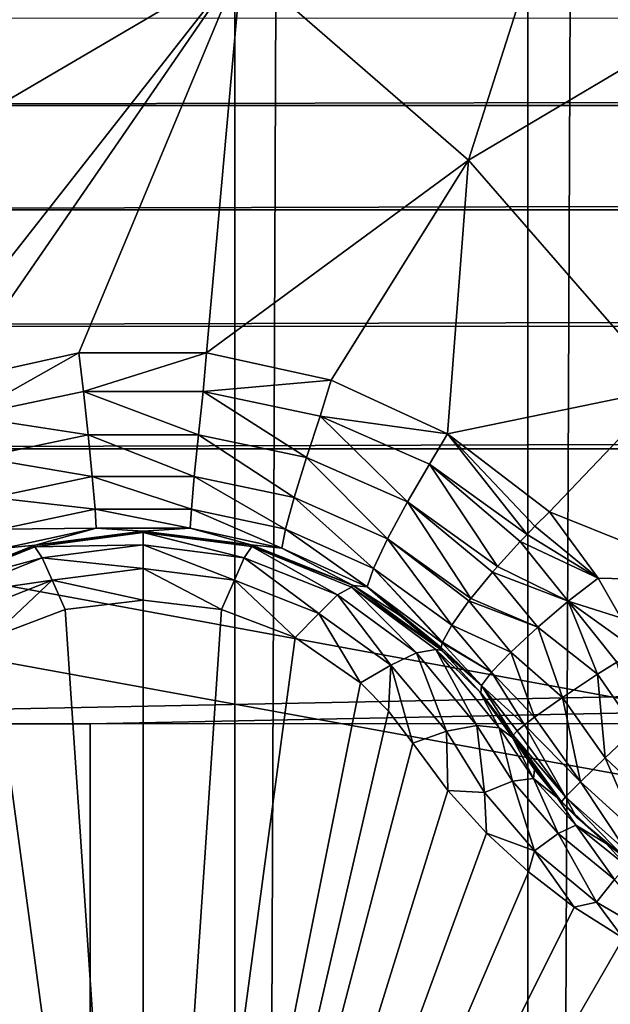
# Model space of a CAD drawing. Header units: metres. Extents: x -206 to 75, y -104 to 104.
# Tile 632 of 656: x -36.22 to -35.15, y -47.62 to -45.83. Entities that reach past the tile are written whole.
import ezdxf

# ---------------------------------------------------------------- set-up
doc = ezdxf.new("R2010")
doc.units = ezdxf.units.M
doc.layers.add('solid_01_1-CONSUMER_THERM_B_125288', color=7, linetype='CONTINUOUS')

msp = doc.modelspace()

# ---------------------------------------------------------------- linework, layer by layer
at = {"layer": 'solid_01_1-CONSUMER_THERM_B_125288'}
for points in [[(-36.342251, 63.938988), (-35.846645, 63.692299), (-36.32394, -63.959686)], [(-35.846645, 63.692299), (-35.828407, -63.712856), (-36.32394, -63.959686)], [(-35.846645, 63.692299), (-35.314156, 63.540874), (-35.828407, -63.712856)], [(-35.314156, 63.540874), (-35.295959, -63.561279), (-35.828407, -63.712856)], [(-35.314156, 63.540874), (-34.762913, 63.489876), (-35.295959, -63.561279)], [(-34.762913, 63.489876), (-34.744732, -63.510124), (-35.295959, -63.561279)], [(-35.81879, -45.726864, 18.055769), (-35.406448, -46.085495, 18.185537), (-35.081638, -45.067837, 17.663486)], [(-35.406448, -46.085495, 18.185537), (-34.53516, -45.569218, 17.835464), (-35.081638, -45.067837, 17.663486)], [(-36.274559, -45.431599, 17.912331), (-36.791435, -46.297527, 18.246748), (-35.81879, -45.726864, 18.055769)], [(-35.56731, -54.055267, 3.45631), (-26.153526, -45.546333, 3.5), (-35.866474, -53.698833, 3.5)], [(-35.518597, -54.981541, 3.5), (-35.866474, -53.698833, 3.5), (-26.153526, -45.546333, 3.5)], [(-35.56731, -54.055267, 3.45631), (-25.853172, -45.904179, 3.455959), (-26.153526, -45.546333, 3.5)], [(-35.518597, -54.981541, 3.5), (-26.153526, -45.546333, 3.5), (-35.050472, -54.926132, 3.5)], [(-35.406448, -46.085495, 18.185537), (-35.045486, -46.500565, 18.299129), (-34.53516, -45.569218, 17.835464)], [(-37.593307, -47.110531, 63.5), (-37.593521, -45.610531, 63.5), (37.606476, -45.599766, 63.5)], [(-36.093307, -47.110317, 63.5), (-37.593307, -47.110531, 63.5), (37.606476, -45.599766, 63.5)], [(-25.743307, -47.108833, 63.5), (-36.093307, -47.110317, 63.5), (37.606476, -45.599766, 63.5)], [(-35.81879, -45.726864, 18.055769), (-36.791435, -46.297527, 18.246748), (-36.447266, -46.528912, 18.354891)], [(-36.341156, -46.486469, 18.346449), (-35.81879, -45.726864, 18.055769), (-36.447266, -46.528912, 18.354891)], [(-36.341156, -46.486469, 18.346449), (-36.114342, -46.436104, 18.336422), (-35.81879, -45.726864, 18.055769)], [(-36.114342, -46.436104, 18.336422), (-35.882412, -46.435806, 18.336369), (-35.81879, -45.726864, 18.055769)], [(-35.882412, -46.435806, 18.336369), (-35.406448, -46.085495, 18.185537), (-35.81879, -45.726864, 18.055769)], [(-37.593491, -45.828281, 75.022964), (-37.593468, -45.986691, 75.181549), (37.60651, -45.817513, 75.022964)], [(-37.593468, -45.986691, 75.181549), (37.606533, -45.975925, 75.181549), (37.60651, -45.817513, 75.022964)], [(-35.56731, -54.055267, 3.45631), (-35.277191, -54.400913, 3.325905), (-25.853172, -45.904179, 3.455959)], [(-35.277191, -54.400913, 3.325905), (-25.5634, -46.249416, 3.325387), (-25.853172, -45.904179, 3.455959)], [(-37.593468, -45.986691, 75.181549), (-37.593441, -46.176445, 75.300873), (37.606533, -45.975925, 75.181549)], [(-37.593441, -46.176445, 75.300873), (37.60656, -46.16568, 75.300873), (37.606533, -45.975925, 75.181549)], [(-35.882412, -46.435806, 18.336369), (-35.655689, -46.485512, 18.346277), (-35.406448, -46.085495, 18.185537)], [(-35.655689, -46.485512, 18.346277), (-35.444317, -46.583298, 18.365725), (-35.406448, -46.085495, 18.185537)], [(-35.444317, -46.583298, 18.365725), (-35.045486, -46.500565, 18.299129), (-35.406448, -46.085495, 18.185537)], [(-37.593441, -46.176445, 75.300873), (-37.59341, -46.388008, 75.374931), (37.60656, -46.16568, 75.300873)], [(-37.59341, -46.388008, 75.374931), (37.60659, -46.377243, 75.374931), (37.60656, -46.16568, 75.300873)], [(-35.277191, -54.400913, 3.325905), (-35.007877, -54.721775, 3.113388), (-25.5634, -46.249416, 3.325387)], [(-37.59341, -46.388008, 75.374931), (-37.59338, -46.610531, 75.400002), (37.60659, -46.377243, 75.374931)], [(37.60659, -46.377243, 75.374931), (-37.59338, -46.610531, 75.400002), (37.606621, -46.599766, 75.400002)], [(-36.318417, -46.550915, 18.358753), (-36.114342, -46.436104, 18.336422), (-36.341156, -46.486469, 18.346449)], [(-36.318417, -46.550915, 18.358753), (-36.105774, -46.506153, 18.349483), (-36.114342, -46.436104, 18.336422)], [(-36.105774, -46.506153, 18.349483), (-35.882412, -46.435806, 18.336369), (-36.114342, -46.436104, 18.336422)], [(-36.105774, -46.506153, 18.349483), (-35.888557, -46.506123, 18.349483), (-35.882412, -46.435806, 18.336369)], [(-35.888557, -46.506123, 18.349483), (-35.655689, -46.485512, 18.346277), (-35.882412, -46.435806, 18.336369)], [(-35.888557, -46.506123, 18.349483), (-35.675903, -46.550823, 18.358753), (-35.655689, -46.485512, 18.346277)], [(-35.675903, -46.550823, 18.358753), (-35.444317, -46.583298, 18.365725), (-35.655689, -46.485512, 18.346277)], [(-36.097332, -46.585079, 18.3398), (-36.105774, -46.506153, 18.349483), (-36.318417, -46.550915, 18.358753)], [(-35.89698, -46.585052, 18.3398), (-35.888557, -46.506123, 18.349483), (-36.105774, -46.506153, 18.349483)], [(-35.89698, -46.585052, 18.3398), (-36.105774, -46.506153, 18.349483), (-36.097332, -46.585079, 18.3398)], [(-35.700798, -46.626198, 18.349087), (-35.888557, -46.506123, 18.349483), (-35.89698, -46.585052, 18.3398)], [(-35.700798, -46.626198, 18.349087), (-35.675903, -46.550823, 18.358753), (-35.888557, -46.506123, 18.349483)], [(-35.444317, -46.583298, 18.365725), (-35.258884, -46.724659, 18.393747), (-35.045486, -46.500565, 18.299129)], [(-35.258884, -46.724659, 18.393747), (-34.945515, -46.850792, 18.393747), (-35.045486, -46.500565, 18.299129)], [(-38.864662, -46.52047, 75.400002), (-54.590946, -63.612965, 75.400002), (54.609055, -63.597332, 75.400002)], [(-37.59338, -46.610531, 75.400002), (-38.864662, -46.52047, 75.400002), (54.609055, -63.597332, 75.400002)], [(-36.097332, -46.585079, 18.3398), (-36.318417, -46.550915, 18.358753), (-36.293499, -46.626282, 18.349089)], [(-35.517029, -46.706913, 18.367188), (-35.675903, -46.550823, 18.358753), (-35.700798, -46.626198, 18.349087)], [(-35.675903, -46.550823, 18.358753), (-35.476791, -46.638485, 18.376822), (-35.444317, -46.583298, 18.365725)], [(-35.517029, -46.706913, 18.367188), (-35.476791, -46.638485, 18.376822), (-35.675903, -46.550823, 18.358753)], [(-36.097332, -46.585079, 18.3398), (-36.293499, -46.626282, 18.349089), (-36.08984, -46.660763, 18.302893)], [(-35.89698, -46.585052, 18.3398), (-36.097332, -46.585079, 18.3398), (-35.904449, -46.660736, 18.302893)], [(-36.097332, -46.585079, 18.3398), (-36.08984, -46.660763, 18.302893), (-35.904449, -46.660736, 18.302893)], [(-35.89698, -46.585052, 18.3398), (-35.904449, -46.660736, 18.302893), (-35.72298, -46.698975, 18.312248)], [(-35.700798, -46.626198, 18.349087), (-35.89698, -46.585052, 18.3398), (-35.72298, -46.698975, 18.312248)], [(-35.476791, -46.638485, 18.376822), (-35.299805, -46.765888, 18.402807), (-35.444317, -46.583298, 18.365725)], [(-35.28558, -46.751251, 18.401201), (-35.258884, -46.724659, 18.393747), (-35.444317, -46.583298, 18.365725)], [(-35.299805, -46.765888, 18.402807), (-35.28558, -46.751251, 18.401201), (-35.444317, -46.583298, 18.365725)], [(37.606621, -46.599766, 75.400002), (-37.59338, -46.610531, 75.400002), (54.609055, -63.597332, 75.400002)], [(-36.293499, -46.626282, 18.349089), (-36.271294, -46.699055, 18.312248), (-36.08984, -46.660763, 18.302893)], [(-35.700798, -46.626198, 18.349087), (-35.72298, -46.698975, 18.312248), (-35.553162, -46.773937, 18.330465)], [(-35.517029, -46.706913, 18.367188), (-35.700798, -46.626198, 18.349087), (-35.553162, -46.773937, 18.330465)], [(-35.353497, -46.824238, 18.393162), (-35.476791, -46.638485, 18.376822), (-35.517029, -46.706913, 18.367188)], [(-35.312218, -46.778927, 18.402847), (-35.299805, -46.765888, 18.402807), (-35.476791, -46.638485, 18.376822)], [(-35.312218, -46.778927, 18.402847), (-35.476791, -46.638485, 18.376822), (-35.353497, -46.824238, 18.393162)], [(-36.08984, -46.660763, 18.302893), (-36.271294, -46.699055, 18.312248), (-36.084663, -46.719944, 18.242765)], [(-35.904449, -46.660736, 18.302893), (-36.08984, -46.660763, 18.302893), (-35.909607, -46.719917, 18.242765)], [(-36.08984, -46.660763, 18.302893), (-36.084663, -46.719944, 18.242765), (-35.909607, -46.719917, 18.242765)], [(-35.904449, -46.660736, 18.302893), (-35.909607, -46.719917, 18.242765), (-35.738415, -46.756454, 18.25223)], [(-35.72298, -46.698975, 18.312248), (-35.904449, -46.660736, 18.302893), (-35.738415, -46.756454, 18.25223)], [(-36.271294, -46.699055, 18.312248), (-36.255848, -46.756531, 18.25223), (-36.084663, -46.719944, 18.242765)], [(-35.72298, -46.698975, 18.312248), (-35.738415, -46.756454, 18.25223), (-35.578644, -46.827938, 18.270639)], [(-35.553162, -46.773937, 18.330465), (-35.72298, -46.698975, 18.312248), (-35.578644, -46.827938, 18.270639)], [(-36.084663, -46.719944, 18.242765), (-36.255848, -46.756531, 18.25223), (-36.082436, -46.754585, 18.170753)], [(-35.909607, -46.719917, 18.242765), (-36.084663, -46.719944, 18.242765), (-35.911827, -46.754562, 18.170753)], [(-36.084663, -46.719944, 18.242765), (-36.082436, -46.754585, 18.170753), (-35.911827, -46.754562, 18.170753)], [(-35.909607, -46.719917, 18.242765), (-35.911827, -46.754562, 18.170753), (-35.745193, -46.790775, 18.180346)], [(-35.738415, -46.756454, 18.25223), (-35.909607, -46.719917, 18.242765), (-35.745193, -46.790775, 18.180346)], [(-35.517029, -46.706913, 18.367188), (-35.553162, -46.773937, 18.330465), (-35.402214, -46.882683, 18.356617)], [(-35.517029, -46.706913, 18.367188), (-35.402214, -46.882683, 18.356617), (-35.36264, -46.834728, 18.388721)], [(-35.353497, -46.824238, 18.393162), (-35.517029, -46.706913, 18.367188), (-35.36264, -46.834728, 18.388721)], [(-35.28558, -46.751251, 18.401201), (-35.170738, -46.845531, 18.416395), (-35.258884, -46.724659, 18.393747)], [(-35.170738, -46.845531, 18.416395), (-34.945515, -46.850792, 18.393747), (-35.258884, -46.724659, 18.393747)], [(-36.255848, -46.756531, 18.25223), (-36.249058, -46.790848, 18.180346), (-36.082436, -46.754585, 18.170753)], [(-36.082436, -46.754585, 18.170753), (-36.249058, -46.790848, 18.180346), (-36.193405, -46.785183, 18.105028)], [(-36.082436, -46.754585, 18.170753), (-36.193405, -46.785183, 18.105028), (-35.997131, -46.760303, 18.098503)], [(-35.911827, -46.754562, 18.170753), (-36.082436, -46.754585, 18.170753), (-35.997131, -46.760303, 18.098503)], [(-35.911827, -46.754562, 18.170753), (-35.997131, -46.760303, 18.098503), (-35.80085, -46.785126, 18.105028)], [(-35.745193, -46.790775, 18.180346), (-35.911827, -46.754562, 18.170753), (-35.80085, -46.785126, 18.105028)], [(-35.738415, -46.756454, 18.25223), (-35.745193, -46.790775, 18.180346), (-35.59029, -46.861423, 18.198986)], [(-35.578644, -46.827938, 18.270639), (-35.738415, -46.756454, 18.25223), (-35.59029, -46.861423, 18.198986)], [(-35.299805, -46.765888, 18.402807), (-35.170738, -46.845531, 18.416395), (-35.28558, -46.751251, 18.401201)], [(-36.19416, -46.78825, 16.839653), (-35.997135, -46.762726, 16.849575), (-36.193958, -46.785324, 16.876986)], [(-35.997131, -46.784817, 16.776274), (-35.997135, -46.762726, 16.849575), (-36.19416, -46.78825, 16.839653)], [(-35.997871, -46.760303, 16.884211), (-36.193405, -46.785183, 18.105028), (-36.193958, -46.785324, 16.876986)], [(-35.997135, -46.762726, 16.849575), (-35.997871, -46.760303, 16.884211), (-36.193958, -46.785324, 16.876986)], [(-35.997871, -46.760303, 16.884211), (-35.997131, -46.760303, 18.098503), (-36.193405, -46.785183, 18.105028)], [(-35.801468, -46.784969, 16.877073), (-35.997131, -46.760303, 18.098503), (-35.997871, -46.760303, 16.884211)], [(-35.997135, -46.762726, 16.849575), (-35.801468, -46.784969, 16.877073), (-35.997871, -46.760303, 16.884211)], [(-35.997135, -46.762726, 16.849575), (-35.800102, -46.788193, 16.839653), (-35.801468, -46.784969, 16.877073)], [(-35.813591, -46.808254, 16.767014), (-35.800102, -46.788193, 16.839653), (-35.997135, -46.762726, 16.849575)], [(-35.997131, -46.784817, 16.776274), (-35.813591, -46.808254, 16.767014), (-35.997135, -46.762726, 16.849575)], [(-35.801468, -46.784969, 16.877073), (-35.80085, -46.785126, 18.105028), (-35.997131, -46.760303, 18.098503)], [(-35.553162, -46.773937, 18.330465), (-35.578644, -46.827938, 18.270639), (-35.436806, -46.930607, 18.298187)], [(-35.405514, -46.886925, 18.352713), (-35.553162, -46.773937, 18.330465), (-35.436806, -46.930607, 18.298187)], [(-35.405514, -46.886925, 18.352713), (-35.402214, -46.882683, 18.356617), (-35.553162, -46.773937, 18.330465)], [(-35.312218, -46.778927, 18.402847), (-35.170738, -46.845531, 18.416395), (-35.299805, -46.765888, 18.402807)], [(-36.193958, -46.785324, 16.876986), (-36.378204, -46.858707, 18.124289), (-36.378391, -46.85881, 16.855482)], [(-36.19416, -46.78825, 16.839653), (-36.193958, -46.785324, 16.876986), (-36.378391, -46.85881, 16.855482)], [(-36.375561, -46.861786, 16.810608), (-36.19416, -46.78825, 16.839653), (-36.378391, -46.85881, 16.855482)], [(-36.249058, -46.790848, 18.180346), (-36.378204, -46.858707, 18.124289), (-36.193405, -46.785183, 18.105028)], [(-36.193958, -46.785324, 16.876986), (-36.193405, -46.785183, 18.105028), (-36.378204, -46.858707, 18.124289)], [(-36.180668, -46.808308, 16.767012), (-36.19416, -46.78825, 16.839653), (-36.375561, -46.861786, 16.810608)], [(-36.180668, -46.808308, 16.767012), (-35.997131, -46.784817, 16.776274), (-36.19416, -46.78825, 16.839653)], [(-36.180668, -46.808308, 16.767012), (-35.997124, -46.828056, 16.713093), (-35.997131, -46.784817, 16.776274)], [(-35.997131, -46.784817, 16.776274), (-35.997124, -46.828056, 16.713093), (-35.831383, -46.848946, 16.704649)], [(-35.997131, -46.784817, 16.776274), (-35.831383, -46.848946, 16.704649), (-35.813591, -46.808254, 16.767014)], [(-35.813591, -46.808254, 16.767014), (-35.644196, -46.875999, 16.739866), (-35.800102, -46.788193, 16.839653)], [(-35.61639, -46.858395, 16.855574), (-35.80085, -46.785126, 18.105028), (-35.801468, -46.784969, 16.877073)], [(-35.800102, -46.788193, 16.839653), (-35.61639, -46.858395, 16.855574), (-35.801468, -46.784969, 16.877073)], [(-35.745193, -46.790775, 18.180346), (-35.80085, -46.785126, 18.105028), (-35.616032, -46.858597, 18.124289)], [(-35.61639, -46.858395, 16.855574), (-35.616032, -46.858597, 18.124289), (-35.80085, -46.785126, 18.105028)], [(-35.800102, -46.788193, 16.839653), (-35.618679, -46.861675, 16.81061), (-35.61639, -46.858395, 16.855574)], [(-35.644196, -46.875999, 16.739866), (-35.618679, -46.861675, 16.81061), (-35.800102, -46.788193, 16.839653)], [(-35.59029, -46.861423, 18.198986), (-35.745193, -46.790775, 18.180346), (-35.616032, -46.858597, 18.124289)], [(-35.225338, -46.887127, 18.4196), (-35.312218, -46.778927, 18.402847), (-35.353497, -46.824238, 18.393162)], [(-35.225338, -46.887127, 18.4196), (-35.170738, -46.845531, 18.416395), (-35.312218, -46.778927, 18.402847)], [(-36.35004, -46.876106, 16.739864), (-36.180668, -46.808308, 16.767012), (-36.375561, -46.861786, 16.810608)], [(-36.35004, -46.876106, 16.739864), (-36.162865, -46.848995, 16.704649), (-36.180668, -46.808308, 16.767012)], [(-36.180668, -46.808308, 16.767012), (-36.162865, -46.848995, 16.704649), (-35.997124, -46.828056, 16.713093)], [(-35.813591, -46.808254, 16.767014), (-35.831383, -46.848946, 16.704649), (-35.677937, -46.909481, 16.679848)], [(-35.813591, -46.808254, 16.767014), (-35.677937, -46.909481, 16.679848), (-35.644196, -46.875999, 16.739866)], [(-35.997124, -46.828056, 16.713093), (-36.162865, -46.848995, 16.704649), (-35.997162, -46.885307, 16.667709)], [(-35.997124, -46.828056, 16.713093), (-35.997162, -46.885307, 16.667709), (-35.855103, -46.902439, 16.660564)], [(-35.831383, -46.848946, 16.704649), (-35.997124, -46.828056, 16.713093), (-35.855103, -46.902439, 16.660564)], [(-35.578644, -46.827938, 18.270639), (-35.59029, -46.861423, 18.198986), (-35.454094, -46.963112, 18.225765)], [(-35.578644, -46.827938, 18.270639), (-35.454094, -46.963112, 18.225765), (-35.453571, -46.961666, 18.230297)], [(-35.436806, -46.930607, 18.298187), (-35.578644, -46.827938, 18.270639), (-35.453571, -46.961666, 18.230297)], [(-35.225338, -46.887127, 18.4196), (-35.353497, -46.824238, 18.393162), (-35.36264, -46.834728, 18.388721)], [(-35.280563, -46.934383, 18.402063), (-35.36264, -46.834728, 18.388721), (-35.402214, -46.882683, 18.356617)], [(-35.225338, -46.887127, 18.4196), (-35.36264, -46.834728, 18.388721), (-35.280563, -46.934383, 18.402063)], [(-35.225338, -46.887127, 18.4196), (-35.129639, -46.917519, 18.426382), (-35.170738, -46.845531, 18.416395)], [(-35.170738, -46.845531, 18.416395), (-35.129639, -46.917519, 18.426382), (-34.945515, -46.850792, 18.393747)], [(-36.35004, -46.876106, 16.739864), (-36.316292, -46.909576, 16.679846), (-36.162865, -46.848995, 16.704649)], [(-36.162865, -46.848995, 16.704649), (-36.316292, -46.909576, 16.679846), (-36.273384, -46.953335, 16.63912)], [(-36.162865, -46.848995, 16.704649), (-36.273384, -46.953335, 16.63912), (-36.139206, -46.9025, 16.660555)], [(-36.162865, -46.848995, 16.704649), (-36.139206, -46.9025, 16.660555), (-35.997162, -46.885307, 16.667709)], [(-35.831383, -46.848946, 16.704649), (-35.855103, -46.902439, 16.660564), (-35.720894, -46.953217, 16.639135)], [(-35.677937, -46.909481, 16.679848), (-35.831383, -46.848946, 16.704649), (-35.720894, -46.953217, 16.639135)], [(-35.644196, -46.875999, 16.739866), (-35.500683, -46.980934, 16.696571), (-35.618679, -46.861675, 16.81061)], [(-35.618679, -46.861675, 16.81061), (-35.454273, -46.977203, 16.819899), (-35.61639, -46.858395, 16.855574)], [(-35.618679, -46.861675, 16.81061), (-35.465656, -46.975147, 16.7644), (-35.454273, -46.977203, 16.819899)], [(-35.500683, -46.980934, 16.696571), (-35.465656, -46.975147, 16.7644), (-35.618679, -46.861675, 16.81061)], [(-35.454273, -46.977203, 16.819899), (-35.616032, -46.858597, 18.124289), (-35.61639, -46.858395, 16.855574)], [(-35.59029, -46.861423, 18.198986), (-35.616032, -46.858597, 18.124289), (-35.531544, -46.91259, 18.138412)], [(-35.454273, -46.977203, 16.819899), (-35.531544, -46.91259, 18.138412), (-35.616032, -46.858597, 18.124289)], [(-35.59029, -46.861423, 18.198986), (-35.531544, -46.91259, 18.138412), (-35.45425, -46.977222, 18.155281)], [(-35.455967, -46.971519, 18.193224), (-35.59029, -46.861423, 18.198986), (-35.45425, -46.977222, 18.155281)], [(-35.455967, -46.971519, 18.193224), (-35.454094, -46.963112, 18.225765), (-35.59029, -46.861423, 18.198986)], [(-35.644196, -46.875999, 16.739866), (-35.677937, -46.909481, 16.679848), (-35.547184, -47.003677, 16.640163)], [(-35.644196, -46.875999, 16.739866), (-35.547184, -47.003677, 16.640163), (-35.500683, -46.980934, 16.696571)], [(-35.280563, -46.934383, 18.402063), (-35.402214, -46.882683, 18.356617), (-35.405514, -46.886925, 18.352713)], [(-35.997162, -46.885307, 16.667709), (-36.139206, -46.9025, 16.660555), (-35.996807, -49.010303, 15.440842)], [(-35.855103, -46.902439, 16.660564), (-35.997162, -46.885307, 16.667709), (-35.996807, -49.010303, 15.440842)], [(-35.329445, -46.979725, 18.36202), (-35.405514, -46.886925, 18.352713), (-35.436806, -46.930607, 18.298187)], [(-35.280563, -46.934383, 18.402063), (-35.405514, -46.886925, 18.352713), (-35.329445, -46.979725, 18.36202)], [(-35.225338, -46.887127, 18.4196), (-35.280563, -46.934383, 18.402063), (-35.171738, -47.020218, 18.42696)], [(-35.225338, -46.887127, 18.4196), (-35.101273, -46.976398, 18.432564), (-35.129639, -46.917519, 18.426382)], [(-35.225338, -46.887127, 18.4196), (-35.136829, -46.998226, 18.433228), (-35.101273, -46.976398, 18.432564)], [(-35.225338, -46.887127, 18.4196), (-35.171738, -47.020218, 18.42696), (-35.136829, -46.998226, 18.433228)], [(-36.139206, -46.9025, 16.660555), (-36.273384, -46.953335, 16.63912), (-35.996807, -49.010303, 15.440842)], [(-35.720894, -46.953217, 16.639135), (-35.855103, -46.902439, 16.660564), (-35.996807, -49.010303, 15.440842)], [(-35.677937, -46.909481, 16.679848), (-35.720894, -46.953217, 16.639135), (-35.602337, -47.035534, 16.603498)], [(-35.547184, -47.003677, 16.640163), (-35.677937, -46.909481, 16.679848), (-35.602337, -47.035534, 16.603498)], [(-35.454273, -46.977203, 16.819899), (-35.45425, -46.977222, 18.155281), (-35.531544, -46.91259, 18.138412)], [(-35.3647, -47.016579, 18.304129), (-35.436806, -46.930607, 18.298187), (-35.453571, -46.961666, 18.230297)], [(-35.329445, -46.979725, 18.36202), (-35.436806, -46.930607, 18.298187), (-35.3647, -47.016579, 18.304129)], [(-35.280563, -46.934383, 18.402063), (-35.329445, -46.979725, 18.36202), (-35.235695, -47.06221, 18.394554)], [(-35.280563, -46.934383, 18.402063), (-35.235695, -47.06221, 18.394554), (-35.171738, -47.020218, 18.42696)], [(-36.273384, -46.953335, 16.63912), (-36.391865, -47.035667, 16.603491), (-35.996807, -49.010303, 15.440842)], [(-35.602337, -47.035534, 16.603498), (-35.720894, -46.953217, 16.639135), (-35.996807, -49.010303, 15.440842)], [(-35.382854, -47.040813, 18.237627), (-35.454094, -46.963112, 18.225765), (-35.455967, -46.971519, 18.193224)], [(-35.382854, -47.040813, 18.237627), (-35.455967, -46.971519, 18.193224), (-35.45425, -46.977222, 18.155281)], [(-35.3647, -47.016579, 18.304129), (-35.453571, -46.961666, 18.230297), (-35.454094, -46.963112, 18.225765)], [(-35.3647, -47.016579, 18.304129), (-35.454094, -46.963112, 18.225765), (-35.382854, -47.040813, 18.237627)], [(-35.500683, -46.980934, 16.696571), (-35.547184, -47.003677, 16.640163), (-35.446396, -47.123257, 16.587652)], [(-35.500683, -46.980934, 16.696571), (-35.390972, -47.113411, 16.639467), (-35.465656, -46.975147, 16.7644)], [(-35.500683, -46.980934, 16.696571), (-35.446396, -47.123257, 16.587652), (-35.390972, -47.113411, 16.639467)], [(-35.465656, -46.975147, 16.7644), (-35.350239, -47.117592, 16.701927), (-35.385372, -47.051769, 16.796904)], [(-35.465656, -46.975147, 16.7644), (-35.390972, -47.113411, 16.639467), (-35.350239, -47.117592, 16.701927)], [(-35.465656, -46.975147, 16.7644), (-35.385372, -47.051769, 16.796904), (-35.454273, -46.977203, 16.819899)], [(-35.385372, -47.051769, 16.796904), (-35.45425, -46.977222, 18.155281), (-35.454273, -46.977203, 16.819899)], [(-35.382854, -47.040813, 18.237627), (-35.45425, -46.977222, 18.155281), (-35.383827, -47.05368, 18.172401)], [(-35.385372, -47.051769, 16.796904), (-35.383827, -47.05368, 18.172401), (-35.45425, -46.977222, 18.155281)], [(-35.329445, -46.979725, 18.36202), (-35.3647, -47.016579, 18.304129), (-35.286167, -47.097786, 18.338902)], [(-35.329445, -46.979725, 18.36202), (-35.286167, -47.097786, 18.338902), (-35.235695, -47.06221, 18.394554)], [(-35.547184, -47.003677, 16.640163), (-35.602337, -47.035534, 16.603498), (-35.551491, -47.087292, 16.580471)], [(-35.547184, -47.003677, 16.640163), (-35.551491, -47.087292, 16.580471), (-35.507542, -47.145176, 16.554106)], [(-35.547184, -47.003677, 16.640163), (-35.507542, -47.145176, 16.554106), (-35.446396, -47.123257, 16.587652)], [(-35.103058, -47.120167, 18.430731), (-35.136829, -46.998226, 18.433228), (-35.171738, -47.020218, 18.42696)], [(-35.3647, -47.016579, 18.304129), (-35.382854, -47.040813, 18.237627), (-35.304504, -47.111889, 18.304216)], [(-35.3647, -47.016579, 18.304129), (-35.304504, -47.111889, 18.304216), (-35.286167, -47.097786, 18.338902)], [(-35.158104, -47.172207, 18.397263), (-35.171738, -47.020218, 18.42696), (-35.235695, -47.06221, 18.394554)], [(-35.103058, -47.120167, 18.430731), (-35.171738, -47.020218, 18.42696), (-35.158104, -47.172207, 18.397263)], [(-36.391865, -47.035667, 16.603491), (-36.442677, -47.087429, 16.580469), (-35.996807, -49.010303, 15.440842)], [(-35.551491, -47.087292, 16.580471), (-35.602337, -47.035534, 16.603498), (-35.996807, -49.010303, 15.440842)], [(-35.382854, -47.040813, 18.237627), (-35.383827, -47.05368, 18.172401), (-35.324886, -47.130787, 18.225876)], [(-35.382854, -47.040813, 18.237627), (-35.317528, -47.12299, 18.266207), (-35.304504, -47.111889, 18.304216)], [(-35.382854, -47.040813, 18.237627), (-35.324886, -47.130787, 18.225876), (-35.317528, -47.12299, 18.266207)], [(-35.385372, -47.051769, 16.796904), (-35.326347, -47.135056, 16.770613), (-35.383827, -47.05368, 18.172401)], [(-35.385372, -47.051769, 16.796904), (-35.350239, -47.117592, 16.701927), (-35.326347, -47.135056, 16.770613)], [(-35.383827, -47.05368, 18.172401), (-35.326347, -47.135056, 18.184393), (-35.324886, -47.130787, 18.225876)], [(-35.326347, -47.135056, 16.770613), (-35.326347, -47.135056, 18.184393), (-35.383827, -47.05368, 18.172401)], [(-35.202961, -47.21553, 18.338661), (-35.235695, -47.06221, 18.394554), (-35.286167, -47.097786, 18.338902)], [(-35.158104, -47.172207, 18.397263), (-35.235695, -47.06221, 18.394554), (-35.202961, -47.21553, 18.338661)], [(-36.442677, -47.087429, 16.580469), (-36.486607, -47.145317, 16.554106), (-35.996807, -49.010303, 15.440842)], [(-35.507542, -47.145176, 16.554106), (-35.551491, -47.087292, 16.580471), (-35.996807, -49.010303, 15.440842)], [(-36.09214, -55.260315, 66.816208), (-37.593307, -47.110531, 63.5), (-36.093307, -47.110317, 63.5)], [(-37.591232, -61.610531, 69.400002), (-37.593307, -47.110531, 63.5), (-36.091232, -61.610317, 69.400002)], [(-36.091927, -56.760315, 67.426552), (-36.091232, -61.610317, 69.400002), (-37.593307, -47.110531, 63.5)], [(-36.091927, -56.760315, 67.426552), (-37.593307, -47.110531, 63.5), (-36.09214, -55.260315, 66.816208)], [(-36.093307, -47.110317, 69.900002), (-36.093307, -47.110317, 63.5), (-25.743307, -47.108833, 63.5)], [(-25.743307, -47.108833, 69.900002), (-36.093307, -47.110317, 69.900002), (-25.743307, -47.108833, 63.5)], [(-25.743307, -47.108833, 69.900002), (-36.093094, -48.610317, 69.900002), (-36.093307, -47.110317, 69.900002)], [(-36.093307, -47.110317, 69.900002), (-36.09214, -55.260315, 66.816208), (-36.093307, -47.110317, 63.5)], [(-36.093307, -47.110317, 69.900002), (-36.093094, -48.610317, 69.900002), (-36.09214, -55.260315, 66.816208)], [(-25.743307, -47.108833, 69.900002), (-25.743092, -48.608833, 69.900002), (-36.093094, -48.610317, 69.900002)], [(-35.446396, -47.123257, 16.587652), (-35.377438, -47.235268, 16.533484), (-35.390972, -47.113411, 16.639467)], [(-35.390972, -47.113411, 16.639467), (-35.377438, -47.235268, 16.533484), (-35.326561, -47.214638, 16.586803)], [(-35.390972, -47.113411, 16.639467), (-35.326561, -47.214638, 16.586803), (-35.350239, -47.117592, 16.701927)], [(-35.229954, -47.242748, 18.264479), (-35.304504, -47.111889, 18.304216), (-35.317528, -47.12299, 18.266207)], [(-35.202961, -47.21553, 18.338661), (-35.286167, -47.097786, 18.338902), (-35.304504, -47.111889, 18.304216)], [(-35.202961, -47.21553, 18.338661), (-35.304504, -47.111889, 18.304216), (-35.229954, -47.242748, 18.264479)], [(-35.446396, -47.123257, 16.587652), (-35.507542, -47.145176, 16.554106), (-35.443981, -47.231232, 16.516436)], [(-35.377438, -47.235268, 16.533484), (-35.446396, -47.123257, 16.587652), (-35.443981, -47.231232, 16.516436)], [(-35.350239, -47.117592, 16.701927), (-35.288124, -47.209316, 16.652765), (-35.326347, -47.135056, 16.770613)], [(-35.326561, -47.214638, 16.586803), (-35.288124, -47.209316, 16.652765), (-35.350239, -47.117592, 16.701927)], [(-35.237469, -47.252026, 18.188541), (-35.324886, -47.130787, 18.225876), (-35.326347, -47.135056, 18.184393)], [(-35.229954, -47.242748, 18.264479), (-35.317528, -47.12299, 18.266207), (-35.324886, -47.130787, 18.225876)], [(-35.229954, -47.242748, 18.264479), (-35.324886, -47.130787, 18.225876), (-35.237469, -47.252026, 18.188541)], [(-35.103058, -47.120167, 18.430731), (-35.158104, -47.172207, 18.397263), (-35.062527, -47.262001, 18.395981)], [(-36.486607, -47.145317, 16.554106), (-36.550125, -47.231365, 16.516445), (-35.996807, -49.010303, 15.440842)], [(-35.443981, -47.231232, 16.516436), (-35.507542, -47.145176, 16.554106), (-35.996807, -49.010303, 15.440842)], [(-35.244461, -47.244381, 16.708679), (-35.237469, -47.252026, 18.188541), (-35.326347, -47.135056, 18.184393)], [(-35.286564, -47.193367, 16.735819), (-35.326347, -47.135056, 18.184393), (-35.326347, -47.135056, 16.770613)], [(-35.244461, -47.244381, 16.708679), (-35.326347, -47.135056, 18.184393), (-35.286564, -47.193367, 16.735819)], [(-35.288124, -47.209316, 16.652765), (-35.286564, -47.193367, 16.735819), (-35.326347, -47.135056, 16.770613)], [(-35.158104, -47.172207, 18.397263), (-35.202961, -47.21553, 18.338661), (-35.097683, -47.311218, 18.337481)], [(-35.158104, -47.172207, 18.397263), (-35.097683, -47.311218, 18.337481), (-35.062527, -47.262001, 18.395981)], [(-35.288124, -47.209316, 16.652765), (-35.244461, -47.244381, 16.708679), (-35.286564, -47.193367, 16.735819)], [(-35.326561, -47.214638, 16.586803), (-35.377438, -47.235268, 16.533484), (-35.286331, -47.340981, 16.49259)], [(-35.326561, -47.214638, 16.586803), (-35.243057, -47.309559, 16.547344), (-35.288124, -47.209316, 16.652765)], [(-35.326561, -47.214638, 16.586803), (-35.286331, -47.340981, 16.49259), (-35.243057, -47.309559, 16.547344)], [(-35.288124, -47.209316, 16.652765), (-35.210945, -47.294136, 16.615082), (-35.244461, -47.244381, 16.708679)], [(-35.243057, -47.309559, 16.547344), (-35.210945, -47.294136, 16.615082), (-35.288124, -47.209316, 16.652765)], [(-35.202961, -47.21553, 18.338661), (-35.229954, -47.242748, 18.264479), (-35.119152, -47.341492, 18.26395)], [(-35.202961, -47.21553, 18.338661), (-35.119152, -47.341492, 18.26395), (-35.097683, -47.311218, 18.337481)], [(-36.550125, -47.231365, 16.516445), (-36.62027, -47.309074, 16.486925), (-35.996807, -49.010303, 15.440842)], [(-35.373802, -47.308926, 16.486916), (-35.443981, -47.231232, 16.516436), (-35.996807, -49.010303, 15.440842)], [(-35.377438, -47.235268, 16.533484), (-35.443981, -47.231232, 16.516436), (-35.373802, -47.308926, 16.486916)], [(-35.286331, -47.340981, 16.49259), (-35.377438, -47.235268, 16.533484), (-35.373802, -47.308926, 16.486916)], [(-35.15604, -47.327694, 16.674835), (-35.237469, -47.252026, 18.188541), (-35.244461, -47.244381, 16.708679)], [(-35.210945, -47.294136, 16.615082), (-35.15604, -47.327694, 16.674835), (-35.244461, -47.244381, 16.708679)], [(-35.229954, -47.242748, 18.264479), (-35.237469, -47.252026, 18.188541), (-35.210896, -47.279251, 18.188997)], [(-35.15604, -47.327694, 16.674835), (-35.210896, -47.279251, 18.188997), (-35.237469, -47.252026, 18.188541)], [(-35.229954, -47.242748, 18.264479), (-35.125538, -47.350838, 18.18961), (-35.119152, -47.341492, 18.26395)], [(-35.229954, -47.242748, 18.264479), (-35.210896, -47.279251, 18.188997), (-35.125538, -47.350838, 18.18961)], [(-35.243057, -47.309559, 16.547344), (-35.14119, -47.393349, 16.525867), (-35.210945, -47.294136, 16.615082)], [(-35.210945, -47.294136, 16.615082), (-35.118771, -47.368622, 16.594746), (-35.15604, -47.327694, 16.674835)], [(-35.14119, -47.393349, 16.525867), (-35.118771, -47.368622, 16.594746), (-35.210945, -47.294136, 16.615082)], [(-35.15604, -47.327694, 16.674835), (-35.125538, -47.350838, 18.18961), (-35.210896, -47.279251, 18.188997)], [(-36.62027, -47.309074, 16.486925), (-36.696941, -47.379601, 16.465435), (-35.996807, -49.010303, 15.440842)], [(-35.297127, -47.379414, 16.465431), (-35.373802, -47.308926, 16.486916), (-35.996807, -49.010303, 15.440842)], [(-35.286331, -47.340981, 16.49259), (-35.373802, -47.308926, 16.486916), (-35.297127, -47.379414, 16.465431)], [(-35.243057, -47.309559, 16.547344), (-35.286331, -47.340981, 16.49259), (-35.173729, -47.434578, 16.47019)], [(-35.243057, -47.309559, 16.547344), (-35.173729, -47.434578, 16.47019), (-35.14119, -47.393349, 16.525867)], [(-35.062485, -47.39156, 16.664267), (-35.125538, -47.350838, 18.18961), (-35.15604, -47.327694, 16.674835)], [(-35.118771, -47.368622, 16.594746), (-35.062485, -47.39156, 16.664267), (-35.15604, -47.327694, 16.674835)], [(-35.286331, -47.340981, 16.49259), (-35.297127, -47.379414, 16.465431), (-35.213978, -47.443165, 16.452234)], [(-35.173729, -47.434578, 16.47019), (-35.286331, -47.340981, 16.49259), (-35.213978, -47.443165, 16.452234)], [(-36.696941, -47.379601, 16.465435), (-36.78006, -47.443367, 16.452238), (-35.996807, -49.010303, 15.440842)], [(-35.213978, -47.443165, 16.452234), (-35.297127, -47.379414, 16.465431), (-35.996807, -49.010303, 15.440842)], [(-35.14119, -47.393349, 16.525867), (-35.173729, -47.434578, 16.47019), (-35.04446, -47.509216, 16.470167)], [(-35.173729, -47.434578, 16.47019), (-35.213978, -47.443165, 16.452234), (-35.124989, -47.499798, 16.447765)], [(-35.04446, -47.509216, 16.470167), (-35.173729, -47.434578, 16.47019), (-35.124989, -47.499798, 16.447765)], [(-36.78006, -47.443367, 16.452238), (-36.869038, -47.500038, 16.447765), (-35.996807, -49.010303, 15.440842)], [(-35.124989, -47.499798, 16.447765), (-35.213978, -47.443165, 16.452234), (-35.996807, -49.010303, 15.440842)], [(-36.869038, -47.500038, 16.447765), (-36.962601, -47.548794, 16.452236), (-35.996807, -49.010303, 15.440842)], [(-35.031403, -47.548534, 16.45224), (-35.124989, -47.499798, 16.447765), (-35.996807, -49.010303, 15.440842)], [(-36.962601, -47.548794, 16.452236), (-37.059361, -47.588917, 16.465431), (-35.996807, -49.010303, 15.440842)], [(-34.934624, -47.588619, 16.465441), (-35.031403, -47.548534, 16.45224), (-35.996807, -49.010303, 15.440842)], [(-37.059361, -47.588917, 16.465431), (-37.158749, -47.620079, 16.486917), (-35.996807, -49.010303, 15.440842)], [(-34.835205, -47.619762, 16.486931), (-34.934624, -47.588619, 16.465441), (-35.996807, -49.010303, 15.440842)], [(-34.732822, -47.641651, 16.516459), (-34.835205, -47.619762, 16.486931), (-35.996807, -49.010303, 15.440842)]]:
    msp.add_3dface(points, dxfattribs=at)

doc.saveas('drawing.dxf')
